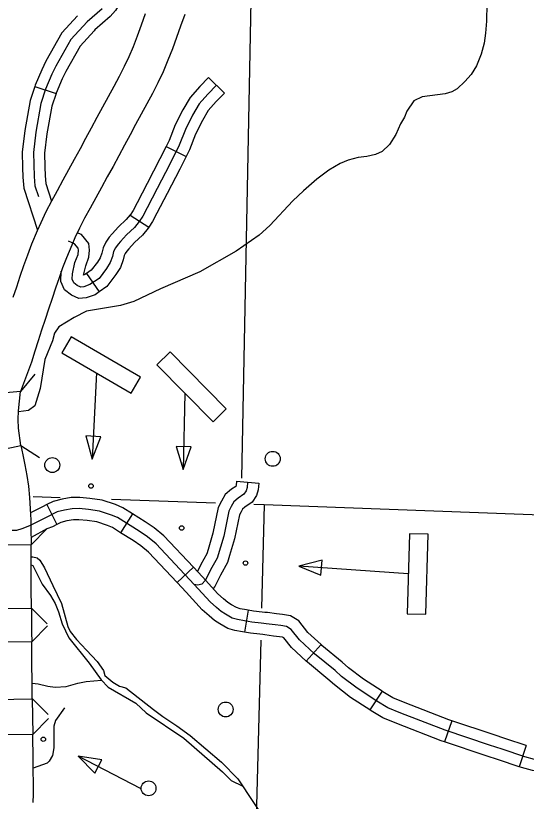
# Model space of a CAD drawing. Extents: x 653372 to 905732, y 627442 to 787275.
# Drawn here: x 858261 to 861675, y 670156 to 675408 of the extents above; entities that cross this region are included whole.
import ezdxf

# ---------------------------------------------------------------- set-up
doc = ezdxf.new("R2010")
doc.units = 0
for name, color, linetype in [('Level 10', 7, 'Continuous'), ('Level 32', 7, 'Continuous'), ('Level 35', 7, 'Continuous'), ('Level 37', 7, 'Continuous'), ('Level 4', 7, 'Continuous'), ('Level 45', 7, 'Continuous'), ('Level 5', 7, 'Continuous'), ('Level 56', 7, 'Continuous'), ('Level 57', 7, 'Continuous')]:
    doc.layers.add(name, color=color, linetype=linetype)

msp = doc.modelspace()

# ---------------------------------------------------------------- linework, layer by layer
at = {"layer": 'Level 10'}
for points in [[(858244.7, 673525.2), (858268.2, 673595.8), (858291.7, 673666.1), (858315.8, 673737.6), (858341.8, 673809.7), (858369.7, 673881.8), (858407.1, 673972.1), (858430.7, 674025.9), (858465.3, 674098.2), (858501.9, 674169.2), (858539.7, 674239.8), (858578.3, 674310.1), (858617.1, 674379.9), (858655.4, 674449.4), (858693.5, 674519), (858731.2, 674588.7), (858768.7, 674658.9), (858806.5, 674729.1), (858844.2, 674799.1), (858881.9, 674868.3), (858919, 674936.5), (858955, 675003.9), (858989.1, 675070.1), (859020.2, 675135.5), (859048.5, 675202.4), (859075.4, 675272.9), (859102.2, 675346.5), (859129.1, 675422.1)], [(859391.1, 675416.2), (859363.7, 675338.8), (859336.4, 675262), (859308.6, 675185.9), (859279.5, 675109.7), (859247.4, 675033.6), (859212.2, 674959.5), (859175.4, 674888.3), (859138.2, 674818.5), (859100.6, 674749.3), (859063, 674680.4), (859025.6, 674611.1), (858988.1, 674541.3), (858950.5, 674470.9), (858912.2, 674400), (858873.5, 674329.5), (858834.9, 674259.3), (858796.2, 674189.7), (858758.5, 674121.1), (858722.3, 674053.5), (858688.3, 673987.5), (858657, 673922.1), (858636.1, 673874.4), (858600.8, 673789.3), (858575, 673722.6), (858550.8, 673655.5), (858527.6, 673586.9), (858504.3, 673517.2), (858481, 673446.9), (858457.7, 673376.4), (858434.6, 673306), (858411.7, 673235), (858388.9, 673164.1), (858366.1, 673091), (858293.2, 672896.4)], [(858293.2, 672896.4), (858045.3, 672873.5), (858061.5, 672949.5), (858083.1, 673023.6)], [(858295.8, 672534.6), (858279.3, 672650.6), (858277.4, 672707.7), (858280.6, 672765.4), (858293.2, 672896.4)], [(858364, 671869.9), (858115.1, 671868), (858115, 671885.7), (858114.1, 671964.7), (858113.3, 672028.4), (858111.5, 672058.7), (858105.3, 672167), (858098.7, 672232), (858090, 672295.8), (858079, 672357.9), (858065.4, 672420.9), (858052.2, 672483.1), (858295.8, 672534.6)], [(858295.8, 672534.6), (858308.9, 672472.9), (858323.3, 672405.8), (858335.9, 672334.5), (858346, 672261.5), (858353.5, 672186.5), (858359.9, 672073.4), (858362.1, 672037.7), (858363, 671967.6), (858363.9, 671888), (858364, 671869.9)], [(858366.3, 671446.7), (858365.3, 671577.9), (858365.2, 671593.8), (858365, 671666.7), (858364, 671869.9)], [(858368.6, 671222), (858119.7, 671219), (858118.9, 671284.6), (858118, 671362.9), (858117.4, 671440.6), (858117.4, 671444.9), (858366.3, 671446.7)], [(858366.3, 671446.7), (858366.3, 671442.4), (858366.9, 671365.2), (858367.8, 671287.5), (858368.6, 671222)], [(858372.3, 670839.8), (858370.6, 670977.8), (858369.9, 671053.1), (858369.4, 671130.7), (858368.6, 671222)], [(858375.4, 670603.3), (858126.5, 670599.9), (858123.6, 670817.1), (858123.8, 670836.4), (858372.3, 670839.8)], [(858372.3, 670839.8), (858375.4, 670603.3)], [(858378.8, 670147.8), (858379.9, 670202.2), (858379.3, 670281), (858378.6, 670357.5), (858377.7, 670434.5), (858375.4, 670603.3)]]:
    msp.add_lwpolyline(points, dxfattribs=at)
at = {"layer": 'Level 32'}
for p, q in [((859551.3, 674995.7), (859657.3, 674890.5)), ((859266.7, 674533.2), (859400, 674465.8)), ((859026.5, 674074.2), (859152.3, 673993.7)), ((858735.2, 673684.9), (858818.9, 673561.2)), ((858469.6, 672139.7), (858536.5, 672006.1)), ((859042.3, 672077.7), (858962.9, 671951.1)), ((859449.2, 671720.2), (859340.4, 671618)), ((859815.6, 671432.9), (859790.7, 671285.6)), ((860303.7, 671203.2), (860202.7, 671093.1)), ((860710.6, 670891.5), (860629.3, 670766.3)), ((861176.5, 670694.6), (861129.2, 670553)), ((861675.2, 670527.7), (861627.6, 670386.2))]:
    msp.add_line(p, q, dxfattribs=at)
for points in [[(859551.3, 674995.7), (859491.5, 674935.4), (859426.8, 674862.1), (859378.2, 674779.4), (859327.5, 674677.3), (859286.9, 674573.1), (859266.7, 674533.2)], [(859604.3, 674943.1), (859546, 674884.3), (859487.6, 674818.1), (859443.9, 674743.9), (859395.9, 674647.1), (859355.2, 674542.6), (859291.2, 674416.1), (859207.3, 674252.5), (859139.4, 674122.3), (859111.4, 674068.4), (859087.8, 674031.4), (859054.6, 673992.7), (859002.2, 673943.2), (858961.4, 673899.1), (858945.7, 673880.7), (858928.1, 673856.7), (858916, 673830.6), (858907.6, 673798.8), (858893.2, 673757.7), (858869.4, 673718.7), (858818.8, 673651.3), (858757.3, 673609.7), (858716.9, 673594.8), (858696.1, 673593.5), (858671.9, 673603.6), (858649.7, 673621.3), (858639.1, 673646.1), (858640.2, 673681.9), (858657.4, 673756.9), (858677.8, 673811), (858680.5, 673839.3), (858679.1, 673854.4), (858655.4, 673883.4), (858613.8, 673899.9)], [(859657.3, 674890.5), (859600.6, 674833.3), (859548.3, 674774.1), (859509.7, 674708.3), (859464.3, 674616.9), (859423.4, 674512.1), (859400, 674465.8)], [(859266.7, 674533.2), (859224.6, 674450), (859140.9, 674286.8), (859073.1, 674156.8), (859046.7, 674105.8), (859026.5, 674074.2)], [(859400, 674465.8), (859357.7, 674382.2), (859273.6, 674218.2), (859205.7, 674087.9), (859176.2, 674031), (859152.3, 673993.7)], [(859027.7, 674076), (859000.4, 674044.3), (858949.1, 673995.8), (858905.5, 673948.7), (858887.1, 673927), (858863.5, 673894.9), (858845.5, 673856.1), (858836.1, 673820.7), (858825.3, 673789.8), (858807.5, 673760.7), (858766.6, 673706.2), (858735.2, 673684.9)], [(858735.2, 673684.9), (858722.9, 673676.6), (858714.9, 673673.7), (858729.1, 673735.3), (858751.2, 673794), (858755.5, 673839.3), (858751.3, 673884.1), (858701, 673945.7), (858672.6, 673956.9)], [(859152.3, 673993.7), (859147.8, 673986.7), (859108.7, 673941.1), (859055.3, 673890.7), (859017.3, 673849.6), (859004.4, 673834.4), (858992.7, 673818.5), (858986.5, 673805.1), (858979, 673776.8), (858961, 673725.5), (858931.3, 673676.8), (858871, 673596.5), (858818.9, 673561.2)], [(858818.9, 673561.2), (858791.6, 673542.8), (858732.4, 673520.9), (858683.3, 673517.9), (858633.5, 673538.8), (858588.5, 673574.6), (858564, 673631.9), (858566, 673700.5)], [(859042.3, 672077.7), (858977.5, 672118.3), (858928, 672139.2), (858839.1, 672169.1), (858756.8, 672180.5), (858689.4, 672187.6), (858632.4, 672186.4), (858572.7, 672175.9), (858511.7, 672160.8), (858469.6, 672139.7)], [(858469.6, 672139.7), (858440.6, 672125.2), (858359.2, 672084.6)], [(861729.8, 670434.1), (861665.2, 670452.3), (861513.9, 670503.2), (861429.8, 670531.3), (861132.4, 670630.7), (860836.5, 670745.2), (860750.3, 670781.4), (860677, 670824.3), (860543.3, 670911.1), (860439.7, 670991), (860396.6, 671029.5), (860260.2, 671141.7), (860159.4, 671234.1), (860104.2, 671304.6), (860072.2, 671324.2), (860035.1, 671329.9), (859995.7, 671334.5), (859936.6, 671343.2), (859920.3, 671344.5), (859901.8, 671346.5), (859841.1, 671352.9), (859791.3, 671361.3), (859745, 671370.8), (859709.2, 671381.1), (859664.5, 671405.7), (859634.8, 671425.2), (859603, 671451.7), (859561, 671489), (859454.9, 671605), (859199.7, 671876.8), (859142.9, 671923.8), (859086.9, 671961.5), (858942.9, 672051.9), (858901.5, 672069.4), (858821.9, 672096.1), (858747.8, 672106.4), (858686.3, 672112.8), (858639.7, 672111.8), (858588.2, 672102.8), (858537.8, 672090.3), (858474, 672058.4), (858353, 671998.1), (858302.9, 671977.1), (858266.5, 671966.5), (858238.6, 671966.1)], [(859449.2, 671720.2), (859250.9, 671931.3), (859187.7, 671983.7), (859127.6, 672024.1), (859042.3, 672077.7)], [(858962.9, 671951.1), (858908.3, 671985.4), (858875, 671999.5), (858804.8, 672023.1), (858738.7, 672032.3), (858683.1, 672038.1), (858646.9, 672037.3), (858603.7, 672029.7), (858563.8, 672019.8), (858536.5, 672006.1)], [(858536.5, 672006.1), (858507.4, 671991.6), (858468.9, 671976.2), (858363.6, 671919.9)], [(859340.4, 671618), (859148.5, 671822.2), (859098.1, 671864), (859046.2, 671898.9), (858962.9, 671951.1)], [(859815.6, 671432.9), (859805, 671434.7), (859762.9, 671443.3), (859737.9, 671450.5), (859703.1, 671469.7), (859679.4, 671485.3), (859651.7, 671508.3), (859613.5, 671542.3), (859509.7, 671655.8), (859449.2, 671720.2)], [(859790.7, 671285.6), (859777.6, 671287.9), (859727.1, 671298.2), (859680.5, 671311.7), (859626, 671341.7), (859590.3, 671365.1), (859554.3, 671395.1), (859508.5, 671435.8), (859400.2, 671554.3), (859340.4, 671618)], [(860303.7, 671203.2), (860214.4, 671285), (860154.7, 671361.3), (860098.4, 671395.7), (860045.2, 671403.9), (860005.5, 671408.6), (859945.1, 671417.4), (859927.4, 671418.9), (859909.6, 671420.8), (859851.2, 671426.9), (859815.6, 671432.9)], [(860202.7, 671093.1), (860104.4, 671183.2), (860053.8, 671247.9), (860046.1, 671252.6), (860025.1, 671255.9), (859985.9, 671260.5), (859928.1, 671269), (859913.3, 671270.2), (859893.9, 671272.3), (859831, 671278.8), (859790.7, 671285.6)], [(860710.6, 670891.5), (860586.6, 670972.1), (860487.5, 671048.5), (860445.2, 671086.2), (860309.2, 671198.1), (860303.7, 671203.2)], [(860629.3, 670766.3), (860500.1, 670850.1), (860392, 670933.5), (860348, 670972.8), (860211.2, 671085.3), (860202.7, 671093.1)], [(861176.5, 670694.6), (861157.7, 670700.9), (860864.5, 670814.4), (860783.8, 670848.4), (860716.3, 670887.9), (860710.6, 670891.5)], [(861129.2, 670553), (861107, 670560.4), (860808.6, 670675.9), (860716.8, 670714.5), (860637.8, 670760.7), (860629.3, 670766.3)], [(861675.2, 670527.7), (861537.7, 670574), (861453.4, 670602.1), (861176.5, 670694.6)], [(861627.6, 670386.2), (861490.2, 670432.4), (861406.1, 670460.4), (861129.2, 670553)], [(862185.9, 670506.9), (862163.7, 670492.8), (862110.7, 670466.2), (861998.8, 670424.1), (861878.3, 670374.1), (861784.1, 670353.7), (861716, 670360.5), (861643.1, 670380.9), (861627.6, 670386.2)]]:
    msp.add_lwpolyline(points, dxfattribs=at)
at = {"layer": 'Level 35'}
for points in [[(861410.9, 675486.3), (861409.8, 675371.7), (861403.6, 675290.1), (861393.8, 675223.5), (861372.9, 675150.3), (861342, 675072.4), (861305.7, 675015.6), (861264.6, 674966.9), (861212.6, 674919.4), (861177.2, 674898.5), (861133.1, 674884.7), (860978.5, 674866.1), (860923.2, 674839.7), (860877.5, 674769.2), (860861.5, 674729.7), (860834.5, 674685.6), (860803.7, 674612.7), (860760.2, 674547), (860712.2, 674500.5), (860666.9, 674478.8), (860609.9, 674466.4), (860551, 674460.1), (860485, 674443), (860429.7, 674419.6), (860354.9, 674375.8), (860273.7, 674315.2), (860186.1, 674237.9), (860113.7, 674169.1), (859960.2, 674005.8), (859889.8, 673939.9), (859734.8, 673834.5), (859492.5, 673694.6), (859230, 673581.2), (859051.7, 673497.4), (858961.6, 673471), (858734.9, 673432.4), (858652, 673390.1), (858549.8, 673327.4), (858521.5, 673285.9), (858507, 673234), (858455.3, 673109.8), (858425.9, 672915.8), (858389.9, 672799.1), (858346.5, 672767.7), (858280.3, 672758.6)], [(858364.4, 671790.2), (858376.1, 671790.8), (858405.3, 671784.3), (858423.5, 671768), (858453.7, 671716.5), (858509.7, 671598.5), (858566.4, 671477.5), (858610.8, 671323.7), (858626.2, 671291.8), (858667.7, 671237), (858735.5, 671165.2), (858805.5, 671090.1), (858847.9, 671029.4), (858856.3, 670997.7), (858910.4, 670952.3), (858955.5, 670926.2), (858997.1, 670913.3), (859182.1, 670768.6), (859244.8, 670722.6), (859338.5, 670659.3), (859428.6, 670595), (859638.3, 670416.9), (859745.6, 670305.2), (859960.5, 669983.2)], [(858364.6, 671737.1), (858375, 671731.4), (858412.5, 671660.7), (858438.2, 671606.9), (858493.8, 671532.5), (858524.8, 671477.8), (858548.2, 671422.3), (858571.7, 671341.1), (858616.8, 671247.8), (858751.5, 671079.8), (858832.2, 670968.2), (858879.7, 670919), (859063.5, 670811.6), (859132.6, 670746.7), (859386.1, 670577.4), (859643.5, 670352.9), (859702.6, 670295.4), (859781, 670256.4)], [(858371, 670946.2), (858412.5, 670940), (858475.3, 670925.5), (858526.2, 670919.2), (858597.6, 670922.1), (858676.8, 670945.9), (858732.7, 670956.3), (858835, 670965.3)], [(858586.5, 670781), (858526.3, 670695.8), (858515.3, 670658.2), (858515.4, 670513.6), (858508, 670461), (858486.1, 670423.7), (858470.9, 670411.2), (858378.5, 670376.4)]]:
    msp.add_lwpolyline(points, dxfattribs=at)
at = {"layer": 'Level 37'}
for points in [[(858388.6, 673011.4), (858293.2, 672896.4)], [(858295.8, 672534.6), (858420.9, 672453.1)], [(858468.9, 671976.2), (858364, 671869.8)], [(858366.3, 671446.7), (858472.7, 671341.9)], [(858473.1, 671328.5), (858368.6, 671221.8)], [(858372.5, 670839.7), (858479.4, 670735.4)], [(858479.6, 670710.3), (858375.4, 670603.3)]]:
    msp.add_lwpolyline(points, dxfattribs=at)
at = {"layer": 'Level 4'}
for points in [[(858557.7, 672184.5), (858376.9, 672190.8)], [(859598, 672148.3), (858902.8, 672172.5)], [(867342.8, 671864.5), (866866.2, 671878.2), (865202.6, 671940.1), (865058.4, 671945.5), (859923.2, 672136.6), (859853, 672139.2)]]:
    msp.add_lwpolyline(points, dxfattribs=at)
at = {"layer": 'Level 45'}
for p, q in [((858388.9, 674935.2), (858530.7, 674888.3)), ((859737.8, 672295.8), (859886.5, 672281.9))]:
    msp.add_line(p, q, dxfattribs=at)
for points in [[(858969.3, 675810.3), (858971, 675758.7), (859000.7, 675610.6), (858968.1, 675506.9), (858927.7, 675443), (858891.9, 675401.8), (858791.3, 675313.1), (858785.2, 675306.5)], [(858838.8, 675454.5), (858739, 675366.5), (858630.4, 675248.9), (858529.2, 675070.2), (858503.9, 675016.1), (858461.4, 674916.5), (858430, 674821.7), (858396, 674630.1), (858379.3, 674493), (858384.1, 674333.3), (858389.8, 674270.8), (858413.1, 674199.6)], [(858675.5, 675407.8), (858569.7, 675293.2), (858462.8, 675104.5), (858435.7, 675046.5), (858391.5, 674943), (858388.9, 674935.2)], [(858785.2, 675306.5), (858691.2, 675204.6), (858595.6, 675035.9), (858572, 674985.6), (858531.3, 674890.1), (858530.7, 674888.3)], [(858388.9, 674935.2), (858357.4, 674840), (858322.1, 674641.2), (858304.5, 674496.4), (858307.6, 674392.7)], [(858530.7, 674888.3), (858502.6, 674803.3), (858469.9, 674619.1), (858454.2, 674489.6), (858456.9, 674397.1)], [(858307.6, 674392.7), (858309.5, 674328.7), (858316.2, 674255.6), (858408.1, 673974.4)], [(858456.9, 674397.1), (858458.7, 674337.8), (858463.4, 674286), (858501.7, 674168.9)], [(859812.1, 672288.9), (859808.8, 672252.9), (859802.3, 672230.9), (859787.7, 672208.1), (859749.1, 672181.8), (859720.5, 672157.6), (859702.1, 672126.7), (859686.7, 672095.1), (859652.4, 671929.2), (859609, 671781.1), (859564.8, 671703.2), (859531.4, 671634.3), (859506.2, 671608.2), (859478.1, 671600.9), (859454.9, 671605)], [(859737.8, 672295.8), (859735.1, 672267), (859733.7, 672262.2), (859733, 672261.2), (859703.9, 672241.4), (859662.7, 672206.5), (859636.4, 672162.2), (859615.5, 672119.5), (859579.9, 671947.3), (859548.4, 671840)], [(859886.5, 672281.9), (859882.5, 672238.8), (859871, 672199.7), (859842.4, 672155), (859794.4, 672122.3), (859778.3, 672108.7), (859767.9, 672091.2), (859757.9, 672070.7), (859724.9, 671911.1), (859691.7, 671798)], [(859548.4, 671840), (859539.8, 671810.4), (859498.7, 671737.9), (859476.2, 671691.5)], [(859691.7, 671798), (859678.2, 671751.8), (859631, 671668.5), (859593.4, 671591), (859580.9, 671578)]]:
    msp.add_lwpolyline(points, dxfattribs=at)
at = {"layer": 'Level 5'}
for points in [[(859854.9, 676647.6), (859771.7, 672316.4)], [(859923.2, 672136.6), (859905.2, 671447.7)], [(859899.6, 671233.2), (859814.8, 667995.9)]]:
    msp.add_lwpolyline(points, dxfattribs=at)
at = {"layer": 'Level 56'}
msp.add_lwpolyline([(859096.3, 670242.1), (858678, 670458.3)], dxfattribs=at)
msp.add_lwpolyline([(858790, 670343.2), (858836.6, 670433.5), (858678, 670458.3)], close=True, dxfattribs=at)
for centre, radius in [((859980.1, 672445.3), 49.8), ((858505.8, 672403.3), 49.8), ((859665.3, 670769.5), 49.8), ((858445.8, 670570.4), 14.9), ((859149.4, 670242.1), 49.8)]:
    msp.add_circle(centre, radius, dxfattribs=at)
at = {"layer": 'Level 57'}
for p, q in [((858632.8, 673261.4), (858570.2, 673153.8)), ((859095.3, 672992.2), (858632.8, 673261.4)), ((858570.2, 673153.8), (859032.7, 672884.7)), ((859293.6, 673160.5), (859205, 673073.1)), ((859669.3, 672779.3), (859293.6, 673160.5)), ((859205, 673073.1), (859580.7, 672691.9)), ((859032.7, 672884.7), (859095.3, 672992.2)), ((859580.7, 672691.9), (859669.3, 672779.3)), ((860894, 671944.3), (860878.8, 671409.3)), ((861018.5, 671940.8), (860894, 671944.3)), ((861003.2, 671405.8), (861018.5, 671940.8)), ((860878.8, 671409.3), (861003.2, 671405.8))]:
    msp.add_line(p, q, dxfattribs=at)
for points in [[(858801.5, 673019.2), (858772, 672443.9)], [(859392.8, 672882.5), (859380.2, 672373.8)], [(860886.4, 671676.8), (860153.8, 671728.2)]]:
    msp.add_lwpolyline(points, dxfattribs=at)
for points in [[(858830.5, 672593.4), (858729.1, 672598.6), (858772, 672443.9)], [(859434.8, 672524.9), (859333.2, 672527.4), (859380.2, 672373.8)], [(860302.2, 671666.9), (860309.3, 671768.2), (860153.8, 671728.2)]]:
    msp.add_lwpolyline(points, close=True, dxfattribs=at)
for centre in [(858764.8, 672263.5), (859370.9, 671982.7), (859797.7, 671748.4)]:
    msp.add_circle(centre, 14.9, dxfattribs=at)

doc.saveas('drawing.dxf')
